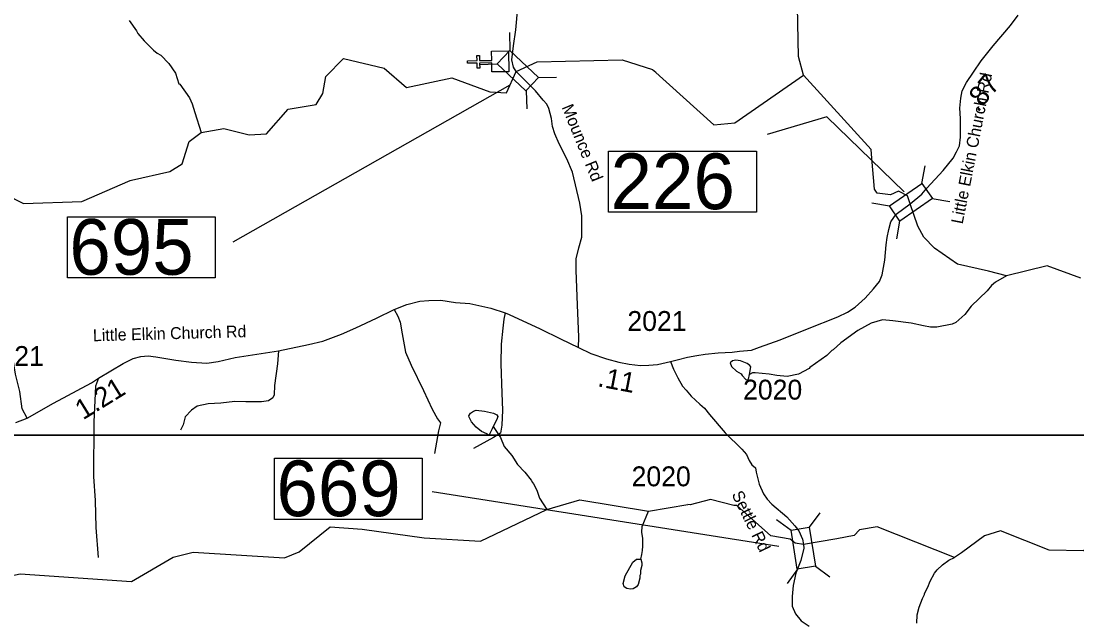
# Model space of a CAD drawing. Extents: x 1248089 to 1457196, y 820910 to 988753.
# Drawn here: x 1430984 to 1437617, y 914670 to 918450 of the extents above; entities that cross this region are included whole.
import ezdxf

# ---------------------------------------------------------------- set-up
doc = ezdxf.new("R2010")
doc.units = 0
for name, color, linetype in [('Exist Cultural Church CELL', 7, 'Continuous'), ('Exist Hydrographic Creek Single Shore', 7, 'Continuous'), ('Exist Hydrographic Misc Water Feature', 7, 'Continuous'), ('Exist Road Non-System Type 51', 7, 'Continuous'), ('Exist Road Secondary Structure Standard Bridge Attributed CELL', 7, 'Continuous'), ('Exist Road Secondary Structure Standard Bridge CELL', 7, 'Continuous'), ('Exist Road Secondary Structure Standard Bridge Number Label', 7, 'Continuous'), ('Exist Road Secondary Type 41 Attributed', 7, 'Continuous'), ('Exist Road Secondary Type 51 Attributed', 7, 'Continuous'), ('Exist Road Secondary Type 51 Label', 7, 'Continuous'), ('Map Preparation Inset Cut Line', 7, 'Continuous'), ('Prop GRAU CAT1 Cell', 7, 'Continuous'), ('Prop Lane Lines', 7, 'Continuous')]:
    doc.layers.add(name, color=color, linetype=linetype)

msp = doc.modelspace()

# ---------------------------------------------------------------- linework, layer by layer
at = {"layer": 'Exist Cultural Church CELL'}
msp.add_lwpolyline([(1433941.8, 918130.7), (1433940.8, 918187.6), (1433864.6, 918186.3), (1433865.1, 918154.3), (1433849.2, 918154.1), (1433848.6, 918186.1), (1433788.5, 918185.1), (1433788.3, 918201.1), (1433848.4, 918202.1), (1433847.9, 918234.1), (1433863.8, 918234.3), (1433864.4, 918202.3), (1433940.5, 918203.6), (1433939.7, 918261.2), (1434046.1, 918263), (1434048.2, 918132.4)], close=True, dxfattribs=at)
at = {"layer": 'Exist Hydrographic Creek Single Shore'}
for points in [[(1435899.6, 918111.6), (1435868.6, 918227), (1435855.6, 918854.4), (1435875.6, 918995.1)], [(1431669, 917448.2), (1431676.5, 917451.4), (1431918.6, 917505.6), (1431994.6, 917553.3), (1432039.6, 917693.6), (1432115.5, 917751.2), (1432257.5, 917774.6), (1432415.5, 917735.3), (1432524.5, 917742.9), (1432660.6, 917897.8), (1432836.5, 917927), (1432879.6, 917995.1), (1432897.5, 918103.2), (1433008.5, 918215.7), (1433265.6, 918154.7), (1433405.5, 918033.8), (1433689.5, 918093.7), (1433929.5, 918006.8), (1434033.7, 917999.2), (1434095, 918132.9)], [(1434095, 918132.9), (1434226, 918194.2), (1434759.6, 918206.7), (1434950.6, 918147.2), (1434970.8, 918128.8)], [(1436568.7, 917301.6), (1436552, 917352.9), (1436497.1, 917381.6), (1436447, 917358.5), (1436362.6, 917369.7), (1436344.6, 917393.5), (1436329, 917588.7)], [(1437642.6, 916835.4), (1437430.7, 916913.4), (1437174.4, 916850.2), (1437060.9, 916878.6), (1436868, 916922.9), (1436722.6, 917024.1), (1436655.4, 917093.4), (1436617.2, 917161.1), (1436568.7, 917301.6)], [(1435898.8, 915162.8), (1435846.3, 915170), (1435815.3, 915196.3), (1435693.6, 915216.9), (1435480.7, 915406.2)], [(1437803.2, 915361), (1437786.7, 915210.8), (1437659.6, 915121.4), (1437442.7, 915125.8), (1437136.6, 915246.8), (1437035.7, 915216.1), (1436891.6, 915110.6)], [(1436891.6, 915110.6), (1436847.9, 915079.6), (1436361.6, 915272.3), (1436252.1, 915253.6), (1436217.9, 915219.4), (1436109.7, 915197.1), (1435898.8, 915162.8)]]:
    msp.add_lwpolyline(points, dxfattribs=at)
at = {"layer": 'Exist Hydrographic Misc Water Feature'}
for p, q in [((1434925, 915372.4), (1435171.7, 915412.3)), ((1435187.5, 915412), (1435171.7, 915412.3)), ((1435314.6, 915444.5), (1435187.5, 915412)), ((1435461.6, 915406.6), (1435314.6, 915444.5)), ((1435480.7, 915406.2), (1435461.6, 915406.6))]:
    msp.add_line(p, q, dxfattribs=at)
for points in [[(1431662.2, 918454.4), (1431709, 918389.5), (1431716.7, 918373.4), (1431755.9, 918326.7), (1431814.9, 918267.5), (1431838.6, 918249.2), (1431862.4, 918236.7), (1431912.4, 918183.4), (1431953, 918122.3), (1431975.3, 918056.5), (1431979.9, 918053.8), (1432041.7, 917967.3), (1432059.1, 917930.9), (1432074.1, 917876.7), (1432115.5, 917751.2)], [(1434950.6, 918147.2), (1435335.6, 917798), (1435468.5, 917811.7), (1435899.6, 918111.6)], [(1436329, 917588.7), (1436324.6, 917643.3), (1435899.6, 918111.6)], [(1430411.6, 917601.6), (1430997.5, 917304.2), (1431364.5, 917316.6), (1431669, 917448.2)], [(1437174.4, 916850.2), (1437105.4, 916810.7), (1437081, 916789.2), (1437052.5, 916755.7), (1436952.8, 916659.8), (1436913.9, 916606.1), (1436857.1, 916557.2), (1436832.9, 916545.6), (1436736.5, 916527.3), (1436696.5, 916528.1), (1436652.6, 916534.8), (1436577, 916552.3), (1436460, 916567.9), (1436394.9, 916573.2), (1436325, 916552.8), (1436240.2, 916506.3), (1436134.9, 916428.2), (1436086.1, 916385), (1436078, 916381.1), (1436045.5, 916349.8), (1435939, 916273.3), (1435936.1, 916267.7), (1435867.5, 916232.9), (1435797.2, 916217), (1435731.3, 916223.4), (1435683.5, 916232.3), (1435595.6, 916239.9), (1435579.6, 916240.2), (1435559.4, 916230.5)], [(1435559.4, 916230.5), (1435568.2, 916278.4), (1435562.4, 916286.5), (1435544.6, 916298.8), (1435502.9, 916315.6), (1435475, 916320.1), (1435453, 916316.4), (1435438.7, 916302.7), (1435446.3, 916280.6), (1435477.8, 916250), (1435507.5, 916233.5), (1435513.4, 916223.4), (1435536.8, 916199), (1435546.9, 916196.7), (1435552.9, 916200.6), (1435559.4, 916230.5)], [(1433949.7, 915903.5), (1433943.6, 915889.6), (1433929.1, 915859.9), (1433923.8, 915849), (1433909, 915856.3), (1433875.3, 915872.9), (1433841.8, 915899.6), (1433814.4, 915932.1), (1433798.9, 915962.3), (1433797, 915970.4), (1433807.3, 915986.2), (1433825.6, 915999.8), (1433841.7, 916005.6), (1433895.5, 916000.6), (1433951.3, 915987.5), (1433973.1, 915977.2), (1433979, 915967), (1433972.6, 915947.2), (1433949.7, 915903.5)], [(1433949.7, 915903.5), (1433994.6, 915834.7), (1434017.7, 915778.3), (1434066.7, 915721.4), (1434101.7, 915664.7), (1434148.8, 915615.8), (1434188, 915567.1), (1434195.7, 915550.9), (1434203.6, 915542.8), (1434224.9, 915502.4), (1434240.1, 915454.1), (1434286.4, 915381.9)], [(1429806.5, 914780.7), (1430023.5, 914802.7), (1430384.5, 914929.9), (1430751.5, 914929.1), (1430977.5, 914977), (1431676.5, 914930.1), (1431938.6, 915082.4), (1432064.6, 915112.8), (1432638.5, 915078.1), (1432731.5, 915115.8), (1432925.6, 915272.6), (1433125.5, 915258.8), (1433515.7, 915204.6), (1433869.8, 915182.5), (1434286.4, 915381.9), (1434495.1, 915442), (1434925, 915372.4)], [(1434877, 915070.3), (1434884.1, 915099.6), (1434888.5, 915124), (1434890.6, 915150.5), (1434889.4, 915198.9), (1434884.2, 915238.7), (1434885.3, 915274.7), (1434925, 915372.4)], [(1434877, 915070.3), (1434884.4, 915046.7), (1434884.1, 915030.7), (1434875.4, 914998.8), (1434874.9, 914974.8), (1434870.6, 914966.9), (1434870.3, 914950.9), (1434861.4, 914911.1), (1434851.1, 914895.3), (1434828.8, 914883.8), (1434812.8, 914882.1), (1434788.8, 914884.7), (1434773, 914895), (1434765.6, 914917.2), (1434778.6, 914965), (1434826.5, 915051.9), (1434850.9, 915069.4), (1434877, 915070.3)], [(1436612.1, 914668), (1436613.2, 914720), (1436626.3, 914767.7), (1436647.4, 914823.3), (1436660, 914847), (1436660.1, 914855), (1436681.1, 914894.6), (1436695.8, 914932.2), (1436722.9, 914981.7), (1436739.4, 915003.3), (1436772.1, 915034.6), (1436812.7, 915063.7), (1436847.9, 915079.6)]]:
    msp.add_lwpolyline(points, dxfattribs=at)
at = {"layer": 'Exist Road Non-System Type 51'}
for points in [[(1431020.9, 915954.8), (1430991, 916014.6), (1430974.9, 916122.9), (1430947.3, 916231.1), (1430931.1, 916337), (1430896.6, 916429.1), (1430880.5, 916512), (1430871.3, 916627.2), (1430862.1, 916721.6), (1430841.4, 916763), (1430832.2, 916786), (1430823, 916790.7), (1430774.7, 916790.7), (1430719.5, 916779.1)], [(1433326.5, 916637.9), (1433350.2, 916597.4), (1433364.9, 916558), (1433377.3, 916486.5), (1433399.4, 916370.6), (1433433.9, 916289.3), (1433512.7, 916129.1), (1433566.9, 916013.2), (1433598.9, 915951.6), (1433618.6, 915927), (1433606.3, 915875.2), (1433581.7, 915734.7)], [(1434024.8, 916617.4), (1434017.4, 916577.9), (1434010, 916521.2), (1434000.1, 916420.2), (1433997.7, 916296.9), (1434005, 916112.1), (1434007.5, 916006.1), (1434005, 915912.4), (1433995.2, 915860.7), (1433950.9, 915833.6), (1433825.2, 915764.5)], [(1432600.3, 916377.9), (1432595.1, 916296.9), (1432575.4, 916161.3), (1432572.9, 916102.1), (1432565.5, 916082.4), (1432538.4, 916065.2), (1432494.1, 916057.8), (1432395.6, 916057.8), (1432326.6, 916060.2), (1432237.9, 916050.4), (1432159.1, 916045.4), (1432090.1, 916030.7), (1432053.2, 916006), (1432013.8, 915964.1), (1432001.5, 915914.8), (1431984.2, 915880.3)], [(1431469.8, 916206.1), (1431450.2, 916156.6), (1431440.4, 915932.4), (1431437.9, 915589.7), (1431447.8, 915439.4), (1431452.7, 915269.3), (1431467.5, 915079.5)]]:
    msp.add_lwpolyline(points, dxfattribs=at)
at = {"layer": 'Exist Road Secondary Structure Standard Bridge Attributed CELL'}
for p, q in [((1436643.8, 917429.7), (1436664.1, 917541.1)), ((1436328.3, 917309.4), (1436439.6, 917289.1)), ((1436708.2, 917336.6), (1436819.5, 917316.4)), ((1436485.2, 917082.6), (1436505.5, 917193.9))]:
    msp.add_line(p, q, dxfattribs=at)
msp.add_lwpolyline([(1436439.6, 917289.1), (1436643.5, 917430.2), (1436709.3, 917334.9), (1436505.5, 917193.9)], close=True, dxfattribs=at)
at = {"layer": 'Exist Road Secondary Structure Standard Bridge CELL'}
for p, q in [((1434051.8, 918379.1), (1434055, 918266)), ((1433862.4, 918178.6), (1433975.5, 918181.8)), ((1434234.8, 918095.4), (1434348, 918098.6)), ((1434157.1, 918013.1), (1434160.3, 917900)), ((1435730.1, 915318.8), (1435821.7, 915252.3)), ((1436002.6, 915361.9), (1435936, 915270.3)), ((1435862.4, 915007.8), (1435795.9, 914916.2)), ((1435974.2, 915025.4), (1436065.7, 914958.9))]:
    msp.add_line(p, q, dxfattribs=at)
for points in [[(1434055, 918266), (1434235.2, 918095.7), (1434155.7, 918011.6), (1433975.5, 918181.8)], [(1435936, 915270.3), (1435974.7, 915025.5), (1435860.4, 915007.4), (1435821.7, 915252.3)]]:
    msp.add_lwpolyline(points, close=True, dxfattribs=at)
at = {"layer": 'Exist Road Secondary Structure Standard Bridge Number Label'}
for p, q in [((1434053.4, 918047), (1432313.2, 917062)), ((1435745.3, 915148.8), (1433566.2, 915493.8))]:
    msp.add_line(p, q, dxfattribs=at)
msp.add_lwpolyline([(1436532, 917378.5), (1436046.9, 917848), (1435671.4, 917738.4)], dxfattribs=at)
for points in [[(1434674.8, 917633.2), (1435603.8, 917633.2), (1435603.8, 917249.1), (1434674.8, 917249.1)], [(1431274.2, 917221.2), (1432203.1, 917221.2), (1432203.1, 916837.1), (1431274.2, 916837.1)], [(1432575.1, 915704.1), (1433504.1, 915704.1), (1433504.1, 915319.9), (1432575.1, 915319.9)]]:
    msp.add_lwpolyline(points, close=True, dxfattribs=at)
at = {"layer": 'Exist Road Secondary Type 41 Attributed'}
for points in [[(1435064.5, 916311.3), (1435082.1, 916263), (1435110.5, 916208.7), (1435139.8, 916157), (1435162.2, 916132), (1435193.2, 916094), (1435248.4, 916044), (1435277.7, 916018.2), (1435307.8, 915978.5), (1435406.8, 915864.2), (1435512.7, 915759.9), (1435541.9, 915727.4), (1435559.1, 915690.3), (1435574.6, 915662.7), (1435597, 915642.9), (1435601.9, 915615.9), (1435620.9, 915540.9), (1435648.4, 915479.7), (1435670.8, 915446.1), (1435701, 915415), (1435794, 915335.7), (1435844.7, 915278.3), (1435869.7, 915247.2), (1435892.5, 915195.5), (1435898.8, 915162.8)], [(1435898.8, 915162.8), (1435900.6, 915138), (1435883.2, 915060.9), (1435851.6, 914982.6), (1435834.8, 914904.4), (1435829.2, 914835.5), (1435829.2, 914774), (1435849.7, 914725.5), (1435885.1, 914682.7), (1435935.3, 914649.2)]]:
    msp.add_lwpolyline(points, dxfattribs=at)
at = {"layer": 'Exist Road Secondary Type 51 Attributed'}
for points in [[(1434095, 918132.9), (1434077.3, 918160.1), (1434067.4, 918206.8), (1434077.3, 918294.6), (1434092.8, 918396.3), (1434104.9, 918536), (1434108.5, 918603.8), (1434120.9, 919118.3), (1434128.9, 919286.7), (1434139.6, 919342.9), (1434155.6, 919383), (1434173.7, 919399.9)], [(1436568.7, 917301.6), (1436643.5, 917363.7), (1436673.7, 917400.5), (1436777.1, 917512.5), (1436839.2, 917588.4), (1436861.5, 917628.1), (1436878.8, 917667.7), (1436885.7, 917721.2), (1436885.6, 917839.2), (1436882.2, 917903), (1436887.4, 917966.8), (1436896, 918011.7), (1436923.5, 918065.1), (1436966.6, 918128.9), (1437016.6, 918201.4), (1437092, 918295.2), (1437200.5, 918422.9), (1437248.8, 918486.7)], [(1434486.6, 916400.7), (1434488.6, 916465.2), (1434479.9, 916666.9), (1434471.3, 916882.5), (1434471.4, 916957.1), (1434488.6, 917026.1), (1434505.9, 917093.3), (1434505.9, 917226.1), (1434493.8, 917305.5), (1434447.3, 917502), (1434412.9, 917585.3), (1434364.6, 917680.1), (1434337.1, 917742.2), (1434323.3, 917788.8), (1434316.4, 917838.8), (1434299.7, 917900.3), (1434287.8, 917928.1), (1434264.7, 917954.4), (1434215.4, 918011.7), (1434095, 918132.9)], [(1435064.5, 916311.3), (1435105.9, 916321.7), (1435171.4, 916338.9), (1435229.9, 916349.3), (1435281.6, 916357.9), (1435362.6, 916366.5), (1435452.2, 916370), (1435498.1, 916376.7), (1435572.2, 916383.6), (1435623.9, 916402.6), (1435753.1, 916447.4), (1435923.7, 916516.4), (1436114.3, 916591.4), (1436176.4, 916620.7), (1436224.6, 916653.5), (1436286.6, 916710.4), (1436340, 916767.3), (1436377.9, 916813.9), (1436393.4, 916855.2), (1436410.5, 916947.7), (1436419.1, 917044.3), (1436426, 917090.9), (1436436.4, 917140.9), (1436448.4, 917189.2), (1436481.2, 917238.3), (1436568.7, 917301.6)], [(1430951.2, 915928.5), (1431020.9, 915954.8), (1431187.2, 916049.2), (1431425, 916178.5), (1431469.8, 916206.1), (1431624.1, 916298.6), (1431687.9, 916331.3), (1431736.1, 916343.4), (1431780.9, 916346.9), (1431829.2, 916341.7), (1431955, 916321), (1432054.9, 916307.2), (1432149.6, 916302), (1432221.2, 916312.4), (1432328, 916336.5), (1432600.3, 916377.9), (1432789.8, 916417.6), (1432880.2, 916439.6), (1432997.4, 916482.7), (1433087, 916522.4), (1433216.2, 916584.5), (1433326.5, 916637.9), (1433407.4, 916670.7), (1433488.4, 916691.4), (1433545.3, 916694.8), (1433621.1, 916696.6), (1433712.4, 916682.8), (1433802.9, 916675.7), (1433933.9, 916646.4), (1434024.8, 916617.4), (1434049.3, 916606.7), (1434245.7, 916517), (1434373.2, 916453.2), (1434486.6, 916400.7)], [(1434486.6, 916400.7), (1434562.4, 916362.7), (1434662.4, 916328.2), (1434739.9, 916307.5), (1434803.6, 916295.5), (1434876, 916286.8), (1434927.7, 916288.6), (1434981.1, 916292), (1435064.5, 916311.3)]]:
    msp.add_lwpolyline(points, dxfattribs=at)
at = {"layer": 'Map Preparation Inset Cut Line'}
for points in [[(1449183.9, 915849.1), (1388709.5, 915849.1), (1388709.5, 960097.6), (1449183.9, 960097.6)], [(1448249.7, 871600.6), (1388709.5, 871600.6), (1388709.5, 915849.1), (1448249.7, 915849.1)]]:
    msp.add_lwpolyline(points, close=True, dxfattribs=at)

# ---------------------------------------------------------------- texts
at = {"layer": 'Exist Road Secondary Structure Standard Bridge Number Label'}
for s, p in [('226', (1434687.4, 917268.8)), ('695', (1431286.7, 916856.9)), ('669', (1432587.7, 915339.7))]:
    msp.add_text(s, height=350, dxfattribs=at).set_placement(p)
at = {"layer": 'Exist Road Secondary Type 51 Label'}
for s, rotation, p in [('Little Elkin Church Rd', 78.83343, (1436899.2, 917171.6)), ('Mounce Rd', 292.19189, (1434379, 917909.9)), ('Little Elkin Church Rd', 1.54422, (1431435.6, 916438.6)), ('Settle Rd', 295.98633, (1435446.2, 915477.5))]:
    msp.add_text(s, height=75, rotation=rotation, dxfattribs=at).set_placement(p)
at = {"layer": 'Prop GRAU CAT1 Cell'}
for s, rotation, p in [('.87', 50.73485, (1436994.8, 917872.1)), ('.11', 349.27788, (1434601.2, 916156.5)), ('1.21', 31.62968, (1431372.6, 915941.6))]:
    msp.add_text(s, height=125, rotation=rotation, dxfattribs=at).set_placement(p)
at = {"layer": 'Prop Lane Lines'}
for s, p in [('2021', (1434792.8, 916503.6)), ('2021', (1430754.7, 916283.5)), ('2020', (1435519.7, 916072.3)), ('2020', (1434819.4, 915527.7))]:
    msp.add_text(s, height=125, dxfattribs=at).set_placement(p)

doc.saveas('drawing.dxf')
